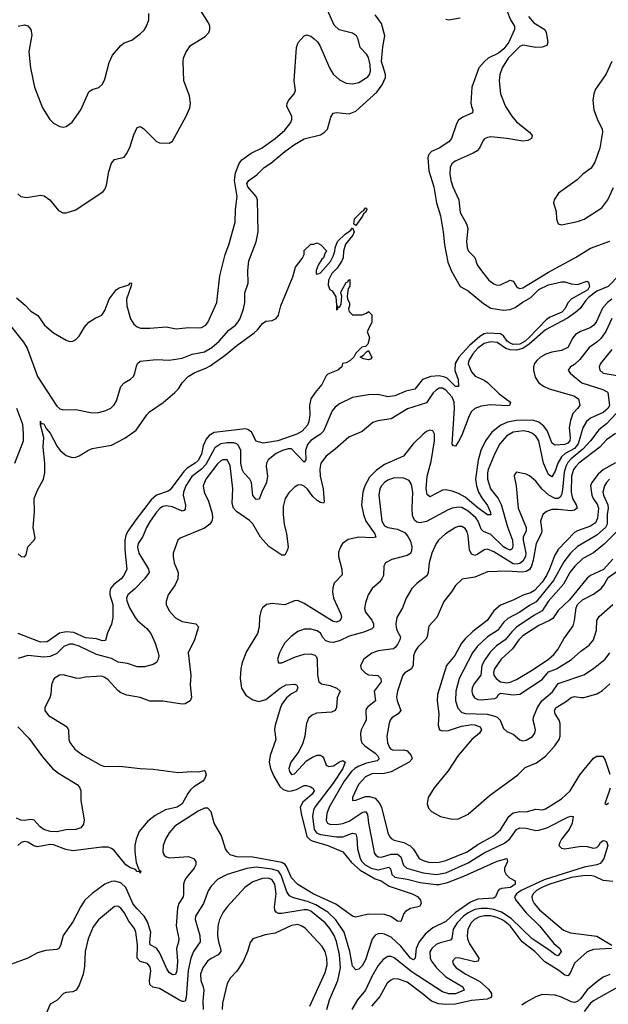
# Model space of a CAD drawing. Header units: inches. Extents: x 1173000 to 1307049, y 522583 to 678455.
# Tile 324 of 617: x 1292140 to 1295801, y 528262 to 534390. Entities that reach past the tile are written whole.
import ezdxf

# ---------------------------------------------------------------- set-up
doc = ezdxf.new("R2010")
doc.units = ezdxf.units.IN
doc.header["$MEASUREMENT"] = 0
doc.layers.add('B2592', color=7, linetype='Continuous')
doc.layers.add('B2593', color=7, linetype='Continuous')

msp = doc.modelspace()

# ---------------------------------------------------------------- linework, layer by layer
at = {"layer": 'B2592', "color": 5}
for points, elevation in [([(1293729.1, 530000), (1293726, 529990), (1293724.6, 529970), (1293733, 529910), (1293697.5, 529810), (1293691.8, 529770), (1293700.6, 529730), (1293721.3, 529681.3), (1293757.9, 529617.9), (1293778.2, 529598.2), (1293809, 529589), (1293830, 529590.4), (1293861.6, 529598.4), (1293910, 529623.9), (1293924.7, 529624.7), (1293950, 529616.1), (1293965.3, 529605.3), (1293970.8, 529590), (1293959.8, 529570), (1293900.1, 529519.9), (1293885.5, 529490), (1293889.7, 529450), (1293925.6, 529305.6), (1293945.9, 529285.9), (1293959.4, 529279.4), (1294057.6, 529250), (1294150, 529210.8), (1294204.3, 529144.3), (1294257.2, 529097.2), (1294350, 529043.4), (1294387.6, 529030), (1294437.3, 528997.3), (1294581.6, 528950), (1294613.8, 528933.8), (1294632.7, 528910), (1294638, 528890), (1294626, 528870), (1294570, 528857.6), (1294540.2, 528839.8), (1294530, 528826.6), (1294510, 528777.6), (1294490, 528779.2), (1294448.5, 528808.5), (1294410, 528820.4), (1294310, 528822), (1294230, 528805.1), (1294210, 528811.2), (1294106.1, 528886.1), (1293964.9, 528950), (1293870, 529007.3), (1293830, 529048.7), (1293799.8, 529119.8), (1293791.2, 529131.2), (1293770, 529144.5), (1293590, 529178.3), (1293490, 529178.9), (1293450, 529193.3), (1293432.3, 529210), (1293419.9, 529230), (1293394.9, 529310), (1293349.4, 529389.4), (1293330, 529459.3), (1293310, 529483.4), (1293290, 529483.6), (1293250, 529463.4), (1293105.5, 529370), (1293070.7, 529330), (1293047.5, 529290), (1293032.4, 529250), (1293030.9, 529210), (1293038.2, 529190), (1293050, 529179.7), (1293074.5, 529174.5), (1293190, 529182.1), (1293221.5, 529170), (1293235.2, 529150), (1293234.8, 529130), (1293225.7, 529110), (1293175.4, 529050), (1293165, 529030), (1293158.4, 529010), (1293159.8, 528950), (1293155.8, 528930), (1293130.1, 528889.9), (1293120.6, 528859.4), (1293112.6, 528750), (1293129.5, 528670), (1293128.3, 528650), (1293116.3, 528610), (1293122.1, 528530), (1293118.2, 528470), (1293110, 528448.4), (1293090, 528446.4), (1293070, 528459.1), (1293057.6, 528477.6), (1293010, 528583.9), (1292990, 528610.4), (1292952, 528632), (1292949.2, 528650), (1292954.7, 528710), (1292935.7, 528775.7), (1292915.2, 528810), (1292870, 528855.2), (1292846.1, 528886.1), (1292800.8, 528990), (1292770, 529017.2), (1292730, 529027.5), (1292710, 529026.2), (1292670, 529009.9), (1292590, 528951.6), (1292546, 528910), (1292519.3, 528870), (1292470, 528775.4), (1292409.5, 528690.5), (1292392.8, 528627.2), (1292383, 528610), (1292370, 528602.6), (1292303, 528597), (1292250, 528582.6), (1292190.2, 528549.8), (1292089.2, 528510.8)], 820), ([(1292417.7, 530000), (1292434, 529990), (1292444.2, 529970), (1292446, 529910), (1292451.4, 529891.4), (1292482.4, 529850), (1292530, 529815.6), (1292644.9, 529750), (1292670, 529742.9), (1292763.7, 529743.7), (1292890, 529728.8), (1292970, 529725.5), (1293125.5, 529705.5), (1293211.2, 529711.2), (1293250, 529708.2), (1293290, 529717), (1293292.7, 529712.7), (1293300.6, 529690), (1293290, 529664.3), (1293278.1, 529650), (1293223.4, 529616.6), (1293202.5, 529597.5), (1293185, 529575), (1293149.5, 529510), (1293118.4, 529490), (1293047.6, 529472.4), (1292982.2, 529437.8), (1292937.9, 529402.1), (1292883.4, 529336.6), (1292863.6, 529290), (1292857, 529250), (1292856.9, 529210), (1292863.9, 529143.9), (1292880.9, 529100.9), (1292892.4, 529090), (1292890, 529077.2), (1292886.9, 529086.9), (1292870, 529089.2), (1292860.2, 529100.2), (1292830, 529111.8), (1292800.6, 529130), (1292730, 529216.7), (1292710, 529232.1), (1292690, 529239.3), (1292650, 529240.7), (1292470, 529218.1), (1292426.5, 529226.5), (1292350, 529255.3), (1292330, 529256.8), (1292250, 529242), (1292228.1, 529248.1), (1292190, 529271.2), (1292170, 529275.4), (1292150, 529269.6), (1292129.1, 529250)], 780), ([(1293922, 530000), (1293914, 529930), (1293899.2, 529880.8), (1293871.2, 529828.8), (1293826.2, 529770), (1293814, 529730), (1293818.3, 529710), (1293830, 529692.4), (1293850, 529697.4), (1293923.5, 529776.5), (1293960.2, 529799.8), (1293990, 529811.7), (1294010, 529813.7), (1294023.7, 529803.7), (1294031.9, 529791.9), (1294046, 529750), (1294062, 529742), (1294092.7, 529747.3), (1294130, 529771.6), (1294150, 529779), (1294164.9, 529770), (1294149, 529730), (1294090, 529638.2), (1293975.7, 529490), (1293966.7, 529470), (1293961.7, 529430), (1293970.7, 529350.7), (1293985.2, 529330), (1294010, 529319.3), (1294110, 529304.9), (1294150, 529304.2), (1294210, 529327.6), (1294230, 529322.8), (1294237.7, 529297.7), (1294242.1, 529230), (1294257.3, 529170), (1294268, 529150), (1294289.7, 529130), (1294326.4, 529110), (1294370, 529098.1), (1294436.1, 529116.1), (1294446, 529106), (1294454.7, 529070), (1294473, 529053), (1294550, 529040.2), (1294630, 529019.7), (1294730, 529007.1), (1294750, 529008.2), (1294800.1, 529019.9), (1294901.5, 529058.5), (1295110, 529152.3), (1295170.3, 529170.3), (1295173.7, 529150), (1295154.6, 529110), (1295155.6, 529090), (1295165.3, 529070), (1295186.5, 529050), (1295222, 529030), (1295220.9, 529010), (1295192.9, 528990), (1295136.2, 528983.8), (1295122.8, 528977.2), (1295113.3, 528966.7), (1295100.2, 528930), (1295090, 528922), (1294990, 528915.8), (1294943.3, 528896.7), (1294848.1, 528831.9), (1294790, 528776.7), (1294710, 528738), (1294661.3, 528698.7), (1294624.6, 528650), (1294606.4, 528610), (1294600.2, 528550), (1294590, 528537.8), (1294570, 528548.2), (1294510, 528623.6), (1294450, 528680.2), (1294410, 528699.2), (1294390, 528701.7), (1294370, 528700.7), (1294350, 528692), (1294332.4, 528667.6), (1294290, 528539.7), (1294270, 528502.2), (1294250, 528480.4), (1294230, 528476.9), (1294210, 528499.5), (1294193.7, 528590), (1294157.4, 528710), (1294107.1, 528787.1), (1294056.1, 528836.1), (1293981, 528881), (1293930, 528901), (1293843.8, 528923.8), (1293817.6, 528937.6), (1293801.5, 528961.5), (1293765.3, 529065.3), (1293750, 529090), (1293710, 529104.1), (1293610, 529116.3), (1293553.3, 529106.7), (1293430.8, 529069.2), (1293370, 529038.2), (1293330, 528998.3), (1293312.1, 528967.9), (1293282.5, 528890), (1293234.4, 528810), (1293231.3, 528790), (1293259.8, 528690), (1293262.5, 528650), (1293221.1, 528590), (1293203.6, 528550), (1293188.5, 528471.5), (1293176.1, 528303.9), (1293170, 528281.6), (1293159.7, 528280.3), (1293150, 528279.8), (1293130, 528289.9), (1293010, 528361.1), (1292967.8, 528367.8), (1292950, 528385.1), (1292946.4, 528410), (1292955.3, 528470), (1292952.5, 528492.5), (1292935.8, 528515.8), (1292888.5, 528528.5), (1292870, 528549.8), (1292872.9, 528632.9), (1292862, 528710), (1292853.1, 528733.1), (1292818.6, 528778.6), (1292790, 528833.3), (1292770, 528859.7), (1292750, 528873.7), (1292730, 528871.1), (1292630, 528788.7), (1292596.3, 528743.7), (1292566.1, 528670), (1292546.7, 528590), (1292542.8, 528497.2), (1292534, 528450), (1292510, 528382), (1292490.2, 528349.8), (1292470, 528338.9), (1292430, 528334.7), (1292411.8, 528328.2), (1292372.5, 528287.5), (1292330, 528263.7), (1292302.4, 528197.6)], 840), ([(1294279.2, 530000), (1294263.2, 529970), (1294259.3, 529950), (1294261.6, 529910), (1294268.9, 529888.9), (1294286.5, 529870), (1294350, 529824.4), (1294365.1, 529810), (1294376.4, 529790), (1294363.4, 529776.6), (1294296.9, 529763.1), (1294250, 529744.3), (1294224.5, 529730), (1294202.9, 529710), (1294158.2, 529650), (1294065.5, 529490), (1294050.1, 529450), (1294047, 529407), (1294055.2, 529390), (1294070, 529382.2), (1294110, 529380.1), (1294150, 529386.8), (1294190, 529401.8), (1294270, 529455.9), (1294290, 529462.7), (1294304.1, 529444.1), (1294309.7, 529389.7), (1294339.8, 529230), (1294345.7, 529205.7), (1294355.2, 529190), (1294370, 529179.4), (1294390, 529177.9), (1294450, 529196), (1294490, 529195.8), (1294510, 529180.6), (1294527.5, 529127.5), (1294548.3, 529110), (1294650, 529079.6), (1294730, 529069.4), (1294790, 529080.8), (1294930, 529142.4), (1295030, 529205.1), (1295155.1, 529264.9), (1295189.1, 529290.9), (1295230, 529349.4), (1295250, 529360.1), (1295290, 529359.1), (1295350, 529342.8), (1295370, 529345.5), (1295418.7, 529361.3), (1295550, 529427.8), (1295570, 529434), (1295582.8, 529430), (1295576.8, 529390), (1295558.4, 529350), (1295511, 529290), (1295498.6, 529270), (1295492.9, 529250), (1295510, 529232.9), (1295530, 529230.2), (1295632.9, 529247.1), (1295670, 529245.2), (1295710, 529233.4), (1295730, 529237.1), (1295742.9, 529250), (1295752.3, 529270), (1295770, 529282.4), (1295779.2, 529279.2), (1295790, 529274.9), (1295799.1, 529250), (1295773.1, 529170), (1295761.3, 529150), (1295750, 529138.7), (1295730.3, 529130), (1295650, 529115.9), (1295402.6, 529037.4), (1295259.6, 528970), (1295230.9, 528950), (1295217.9, 528930), (1295226.7, 528910), (1295290, 528830.6), (1295372.4, 528750), (1295461.4, 528641.4), (1295498.9, 528610), (1295508.9, 528590), (1295490, 528563.5), (1295470, 528569.2), (1295437.3, 528597.3), (1295327.8, 528670), (1295196.9, 528796.9), (1295136, 528836), (1295090, 528851.1), (1295050, 528857.5), (1295010, 528858.8), (1294970, 528851.7), (1294930, 528831.9), (1294899.4, 528810), (1294860.5, 528770), (1294835.3, 528730), (1294827.6, 528672.4), (1294819.1, 528660.9), (1294755.2, 528644.8), (1294730, 528633.4), (1294702.9, 528610), (1294692, 528588), (1294693.4, 528550), (1294701.7, 528530), (1294732.1, 528490), (1294790, 528432.9), (1294896.9, 528370), (1294903.6, 528350), (1294850, 528328), (1294810, 528328), (1294770, 528339.4), (1294581.7, 528461.7), (1294470, 528552.1), (1294450, 528558.7), (1294430, 528558.5), (1294399.8, 528540.2), (1294370, 528504), (1294330, 528434.4), (1294290.1, 528349.9), (1294242.1, 528290), (1294205.5, 528230)], 860), ([(1294435.4, 530000), (1294423.7, 529930), (1294427.5, 529890), (1294440.2, 529860.2), (1294449.3, 529849.3), (1294464.4, 529844.4), (1294530, 529845), (1294550, 529839.8), (1294574.2, 529810), (1294580.6, 529790), (1294562, 529770), (1294450, 529707.9), (1294410, 529698.9), (1294330, 529695.8), (1294290, 529677), (1294248.3, 529630), (1294210.4, 529550), (1294210.8, 529530.8), (1294230, 529532), (1294290, 529554.6), (1294315.8, 529555.8), (1294350, 529544.4), (1294376.5, 529516.5), (1294389.6, 529490), (1294429.7, 529329.7), (1294437.2, 529310), (1294450, 529293.5), (1294470, 529283.4), (1294530, 529268.2), (1294567.8, 529247.8), (1294588.6, 529228.6), (1294625.7, 529170), (1294650, 529156.1), (1294690, 529144.6), (1294750, 529146.7), (1294790, 529158), (1294924, 529210), (1294990, 529256), (1295087.1, 529310), (1295131.6, 529348.4), (1295181.5, 529430), (1295210, 529453.2), (1295250, 529462.6), (1295290, 529459.5), (1295350, 529477.4), (1295390, 529471.6), (1295410, 529478.8), (1295510, 529540.1), (1295563.2, 529590), (1295624.7, 529690), (1295710, 529794.7), (1295730, 529806.9), (1295767, 529807), (1295781.4, 529781.4), (1295810, 529694.9)], 880), ([(1294975.5, 530000), (1295003.2, 529990), (1295011.9, 529970), (1294999.8, 529950), (1294953, 529910), (1294866.7, 529810), (1294804.3, 529715.7), (1294717.2, 529610), (1294681.3, 529550), (1294675.3, 529510), (1294683.5, 529483.5), (1294701.3, 529461.3), (1294757.3, 529430), (1294830, 529413.4), (1294870, 529416.5), (1294930, 529446.2), (1295060.1, 529559.9), (1295239.3, 529690), (1295284.9, 529735.1), (1295354.7, 529765.3), (1295410, 529806), (1295469, 529870), (1295495, 529910), (1295502.3, 529930), (1295502.2, 530000)], 920), ([(1294742.8, 530000), (1294751.1, 529971.1), (1294770, 529964.6), (1294807.1, 529967.1), (1294887, 529993), (1294929, 530000)], 920), ([(1295141, 530000), (1295150, 529979.6), (1295170, 529959.1), (1295210, 529943.1), (1295250, 529907.2), (1295270, 529902.8), (1295290, 529905.5), (1295330, 529928.9), (1295343.5, 529950), (1295348.4, 529970), (1295341.1, 530000)], 940), ([(1292128, 529990), (1292197.6, 529917.6), (1292282.5, 529802.5), (1292344, 529730), (1292381, 529701), (1292497.1, 529630), (1292512.7, 529612.7), (1292519.2, 529590), (1292520.9, 529530), (1292542, 529410), (1292536.8, 529383.2), (1292519.5, 529360.5), (1292489, 529351), (1292428.7, 529348.7), (1292370, 529335.3), (1292330, 529337.6), (1292290, 529350.6), (1292267.5, 529367.5), (1292230, 529407.3), (1292210, 529411.7), (1292170, 529405.5), (1292147.7, 529407.7), (1292120.5, 529420.5)], 760), ([(1295812.2, 529607.8), (1295778.8, 529510), (1295790, 529504.9), (1295803.3, 529516.7)], 880), ([(1294049.8, 528230), (1294066.7, 528290), (1294118.9, 528410), (1294135.4, 528490), (1294129.1, 528570), (1294110, 528652.6), (1294096.7, 528690), (1294070, 528734.7), (1294041, 528770), (1293950, 528842.5), (1293930, 528850.2), (1293910, 528851), (1293770, 528828.1), (1293750, 528827.7), (1293735.2, 528835.2), (1293727.7, 528847.7), (1293725.6, 528865.6), (1293735.4, 528950), (1293725.9, 529010), (1293713.2, 529033.2), (1293701.2, 529041.2), (1293686.4, 529046.4), (1293650, 529044.4), (1293590, 529024.7), (1293539.7, 528990), (1293430, 528868.7), (1293405.4, 528834.6), (1293383.2, 528790), (1293371.8, 528748.2), (1293370.6, 528690), (1293376.6, 528650), (1293389.5, 528610), (1293390.1, 528589.9), (1293374, 528570), (1293330, 528547.4), (1293308.9, 528531.1), (1293279.8, 528490), (1293264.5, 528450), (1293266.5, 528410), (1293282.1, 528370), (1293284.3, 528350), (1293278.1, 528281.9), (1293281.2, 528230)], 860), ([(1295830, 529026.4), (1295770, 529032.4), (1295717, 529057), (1295690, 529063.5), (1295642.4, 529062.4), (1295570, 529051.2), (1295436.4, 529010), (1295388.6, 528990), (1295355.1, 528970), (1295333.2, 528950), (1295326, 528930), (1295329.6, 528910), (1295340.1, 528890), (1295372.4, 528850), (1295523.3, 528723.3), (1295567, 528707), (1295730, 528685.8), (1295822.4, 528630)], 880), ([(1295821.6, 528610), (1295710, 528603.4), (1295670, 528588.3), (1295590, 528518.9), (1295564.3, 528455.7), (1295550, 528438.4), (1295530, 528443.9), (1295492.4, 528472.4), (1295406.2, 528526.2), (1295345, 528590), (1295265.6, 528650), (1295190.5, 528750), (1295150, 528783.4), (1295110, 528802.6), (1295070, 528811.9), (1295030, 528812.4), (1294995.7, 528804.3), (1294969.4, 528790.6), (1294947.9, 528770), (1294927, 528730), (1294922.4, 528690), (1294925, 528670), (1294937.6, 528637.6), (1294995.5, 528550), (1294992.2, 528530), (1294970, 528527.3), (1294868.9, 528551.1), (1294848, 528550), (1294831.6, 528530), (1294839.2, 528510), (1294854.4, 528490), (1294914.4, 528450), (1295002.9, 528402.9), (1295056.5, 528356.5), (1295075.1, 528330), (1295075, 528310), (1295070, 528304.1), (1295046.8, 528293.2), (1294950, 528286.4), (1294850, 528263.8), (1294790, 528261.1), (1294744.5, 528264.5), (1294701.1, 528281.1), (1294643.9, 528330), (1294550, 528399.4), (1294490, 528420.5), (1294461.5, 528418.5), (1294447.4, 528412.6), (1294426.4, 528393.6), (1294380.1, 528310), (1294329.1, 528250.9)], 880), ([(1293945.5, 528250), (1294039.6, 528460.4), (1294051.4, 528508.6), (1294051.1, 528550), (1294040.6, 528590), (1294022.2, 528622.2), (1293915.3, 528735.3), (1293891.3, 528751.3), (1293870, 528757.7), (1293830, 528751.7), (1293730, 528704.9), (1293666.5, 528693.5), (1293590, 528669.6), (1293573, 528647), (1293556.3, 528590), (1293530, 528528.4), (1293491.2, 528468.8), (1293450, 528424), (1293430, 528391.8), (1293400.8, 528270), (1293398.7, 528230)], 880), ([(1295811.5, 528448.5), (1295769.7, 528430.3), (1295730, 528402.8), (1295669, 528351), (1295630, 528298.4), (1295610, 528278.9), (1295590, 528274.1), (1295570, 528277.8), (1295510, 528306.7), (1295470, 528318.8), (1295390, 528322.3), (1295350, 528308.2), (1295290, 528276), (1295262.4, 528257.6)], 920), ([(1295892.8, 528387.2), (1295710, 528284.3), (1295690, 528269.3), (1295650, 528217)], 940)]:
    msp.add_lwpolyline(points, dxfattribs=dict(at, elevation=elevation))
at = {"layer": 'B2593', "color": 5}
for points, elevation in [([(1292119.1, 532659.1), (1292174.4, 532614.4), (1292210, 532576.2), (1292253.4, 532550), (1292294.6, 532490), (1292350, 532440.4), (1292430, 532394.9), (1292451.7, 532388.3), (1292470, 532390.4), (1292490, 532400.5), (1292510, 532420.5), (1292543.6, 532476.4), (1292570, 532508.4), (1292610, 532533), (1292650, 532550.5), (1292670, 532580.7), (1292697.4, 532650), (1292739.1, 532710), (1292757.7, 532722.3), (1292818.9, 532741.1), (1292830, 532752.4), (1292834.8, 532750), (1292834.2, 532734.2), (1292804.7, 532650), (1292806.2, 532610), (1292830, 532528.2), (1292850, 532495.8), (1292870, 532478), (1292891.3, 532471.3), (1292949.8, 532470.2), (1293050, 532478.2), (1293112.9, 532467.1), (1293190, 532473.6), (1293250, 532471.5), (1293270, 532474.9), (1293297.7, 532490), (1293312.7, 532510), (1293366.6, 532630), (1293384.7, 532795.3), (1293417.7, 532930), (1293440.3, 532990), (1293480.3, 533130), (1293482.4, 533210), (1293492.7, 533290), (1293475.2, 533390), (1293481.7, 533438.3), (1293504.9, 533495.1), (1293522.5, 533517.5), (1293579.9, 533560.1), (1293648.1, 533591.9), (1293728.6, 533650), (1293790, 533702.6), (1293825.8, 533750), (1293832.7, 533770), (1293832, 533790), (1293802.4, 533850), (1293802.9, 533870), (1293814, 533890), (1293847.6, 533930), (1293855.8, 533950), (1293847.8, 534010), (1293862.3, 534217.7), (1293871.8, 534248.2), (1293910, 534290.6), (1293923.5, 534296.5), (1293950, 534288.7), (1293971.1, 534271.1), (1293991.9, 534251.9), (1294006, 534230), (1294067.3, 534090), (1294090, 534051.8), (1294130, 534015.8), (1294170, 533996.1), (1294210, 533991.3), (1294250, 534000.3), (1294304.5, 534035.5), (1294316, 534050), (1294321.4, 534070), (1294319.5, 534110), (1294310, 534155.6), (1294296.7, 534176.7), (1294258.2, 534218.2), (1294244.4, 534270), (1294234.7, 534290), (1294210, 534306), (1294127.9, 534327.9), (1294095.8, 534355.8), (1294010.8, 534550)], 780), ([(1292074.7, 532494.7), (1292164.1, 532384.1), (1292186.2, 532346.2), (1292250.1, 532170), (1292370, 531984), (1292390, 531968.9), (1292410, 531961.3), (1292490, 531964.4), (1292590, 531943.8), (1292630, 531944.9), (1292670, 531954.9), (1292706.7, 531973.3), (1292727, 531993), (1292741.1, 532018.9), (1292770, 532106.8), (1292789.4, 532130), (1292830, 532152.7), (1292847.3, 532170), (1292856.4, 532190), (1292866, 532234), (1292873.6, 532250), (1292890, 532264.9), (1292990, 532275), (1293070, 532272.3), (1293150, 532283.2), (1293212, 532308), (1293290, 532323.4), (1293334.4, 532350), (1293379.9, 532390), (1293441.5, 532458.5), (1293482, 532490), (1293499.8, 532510), (1293512, 532530), (1293532.2, 532590), (1293539.9, 532630), (1293541, 532690), (1293560.2, 532750), (1293559, 532830), (1293565.7, 532890), (1293610, 533007), (1293623.8, 533070), (1293619.3, 533270), (1293610.3, 533290.3), (1293559.5, 533350), (1293553.6, 533370), (1293565.3, 533390), (1293615.7, 533424.3), (1293661, 533470), (1293702.4, 533497.6), (1293790, 533570.9), (1293850, 533614), (1293910, 533649.1), (1294010, 533674.4), (1294035.4, 533690), (1294054.8, 533710), (1294075.3, 533784.7), (1294090, 533808.2), (1294110, 533812.6), (1294190, 533803.8), (1294230, 533820.9), (1294360.9, 533939.1), (1294394.5, 533985.5), (1294414.3, 534030), (1294415.2, 534050), (1294389.7, 534130), (1294397.7, 534222.3), (1294411.2, 534290), (1294390, 534367.7), (1294350, 534421)], 760), ([(1292127.4, 533307.4), (1292148, 533290), (1292183, 533283), (1292270, 533297.3), (1292293.2, 533293.2), (1292328.4, 533270), (1292381.8, 533201.8), (1292408.8, 533188.8), (1292430, 533188.7), (1292490, 533207), (1292659.8, 533320.2), (1292670, 533334), (1292679.1, 533360.9), (1292694.3, 533445.7), (1292710, 533498), (1292730, 533521), (1292790, 533534.8), (1292804.9, 533555.1), (1292825.3, 533594.7), (1292850, 533674.8), (1292870, 533719.1), (1292890, 533725.5), (1292910, 533712.7), (1292990, 533632.7), (1293010, 533623), (1293070, 533622), (1293090, 533634.8), (1293176.3, 533790), (1293197.5, 533842.5), (1293203, 533870), (1293195.8, 533915.8), (1293161.7, 534010), (1293156.3, 534130), (1293159.7, 534150), (1293174.1, 534185.9), (1293202.9, 534230), (1293293.2, 534286.8), (1293316.2, 534310), (1293323.6, 534330), (1293323.6, 534350), (1293315.1, 534370), (1293264.7, 534450)], 820), ([(1292129.7, 534350), (1292170, 534358.2), (1292190, 534352), (1292209.1, 534330), (1292215.8, 534295.8), (1292195.8, 534190), (1292206.4, 534090), (1292232.4, 533970), (1292281.7, 533841.7), (1292328.4, 533768.4), (1292350, 533746.8), (1292390, 533724.7), (1292410, 533721), (1292430, 533726), (1292466.6, 533753.4), (1292519.5, 533830), (1292570, 533942), (1292590, 533957), (1292631.2, 533968.8), (1292654, 533990), (1292670, 534021), (1292695.5, 534124.5), (1292716.2, 534170), (1292769.3, 534230), (1292790, 534246), (1292837.2, 534262.8), (1292890, 534302), (1292914, 534326), (1292929.5, 534350), (1292942.9, 534390), (1292943.7, 534430)], 840), ([(1295170, 534448.7), (1295192.5, 534390), (1295217, 534350), (1295216.8, 534330), (1295181.4, 534250), (1295150.7, 534209.3), (1295117.4, 534182.6), (1295054.6, 534150), (1295030.1, 534130), (1294995.9, 534090), (1294953.2, 533970), (1294946, 533870), (1294949.2, 533849.2), (1294958.7, 533830), (1294956.3, 533810), (1294895.4, 533784.6), (1294870, 533765.7), (1294857.2, 533742.8), (1294824.8, 533650), (1294808.9, 533630), (1294750, 533591.5), (1294702, 533570), (1294682.7, 533550), (1294679.4, 533530), (1294685.4, 533450), (1294715.4, 533350), (1294731.9, 533250), (1294758.1, 533170), (1294774.6, 533070), (1294782, 532990), (1294802.2, 532882.2), (1294825.7, 532825.7), (1294878.7, 532730), (1294930, 532702.9), (1295024.5, 532624.5), (1295070, 532595.3), (1295150, 532582.5), (1295190, 532586.8), (1295221.2, 532598.8), (1295264.5, 532630), (1295319.7, 532660.3), (1295370, 532710.8), (1295430, 532740.8), (1295510, 532758), (1295530, 532758.5), (1295570, 532746.3), (1295610, 532741.7), (1295670, 532764), (1295677.6, 532757.6), (1295684.4, 532730), (1295673.1, 532710), (1295569.5, 532650.5), (1295550.9, 532630), (1295530.7, 532590), (1295512.6, 532570), (1295440.4, 532539.6), (1295415.8, 532524.2), (1295306.3, 532410), (1295284, 532390), (1295250, 532370.5), (1295210, 532368.7), (1295190, 532376.3), (1295172.4, 532390), (1295150, 532421.7), (1295130, 532434.7), (1295050, 532438.3), (1295030, 532434.2), (1295001.4, 532418.6), (1294937.5, 532362.5), (1294872.1, 532290), (1294848.7, 532251.3), (1294846.5, 532206.5), (1294867.6, 532150), (1294870, 532106.6), (1294850, 532108), (1294798.5, 532158.5), (1294785.3, 532165.3), (1294750, 532173), (1294696.3, 532170), (1294645.7, 532150), (1294598, 532090), (1294542.6, 532077.4), (1294472.4, 532050), (1294430, 532043.9), (1294370, 532057.3), (1294310, 532056.5), (1294210, 532039.8), (1294130, 532000.4), (1294101.4, 531978.6), (1294083.3, 531956.7), (1294030.4, 531829.6), (1294010.1, 531809.9), (1293950, 531770.9), (1293930, 531746.5), (1293917, 531710), (1293919, 531650), (1293910, 531636), (1293830, 531718.4), (1293810, 531719.4), (1293774, 531710), (1293735.3, 531690), (1293685.5, 531650), (1293675.5, 531630), (1293673, 531610), (1293681.1, 531550), (1293674.8, 531510), (1293645.4, 531450), (1293630, 531406), (1293610, 531403.9), (1293590, 531429.6), (1293581.8, 531510), (1293571.5, 531530), (1293534.4, 531570), (1293523.7, 531590), (1293514.6, 531630), (1293514.4, 531710), (1293500.6, 531740.6), (1293490, 531750.9), (1293470, 531757.4), (1293430, 531757.3), (1293390, 531749.9), (1293354.2, 531725.8), (1293297.7, 531622.3), (1293270, 531593.2), (1293210, 531547.6), (1293172.7, 531490), (1293159.3, 531450), (1293157.6, 531430), (1293170.8, 531369.2), (1293170, 531342.9), (1293163.9, 531336.1), (1293150, 531332.4), (1293090, 531357.4), (1293050, 531365.3), (1293030, 531360.4), (1293013.8, 531350), (1292990, 531324.5), (1292951.2, 531270), (1292928.5, 531230), (1292906.7, 531173.3), (1292877.6, 531130), (1292872.5, 531107.5), (1292880.9, 531070), (1292941.2, 530970), (1292945.8, 530950), (1292916.9, 530910), (1292854.1, 530845.9), (1292811.6, 530810), (1292803.8, 530790), (1292805.8, 530774.2), (1292823, 530730), (1292857.6, 530670), (1292873.7, 530650), (1292930, 530602), (1292955.6, 530570), (1292982.8, 530510), (1293001.3, 530450), (1293004.4, 530430), (1293001.3, 530410), (1292991.3, 530388.7), (1292970, 530378), (1292916.5, 530363.5), (1292870, 530362.4), (1292810, 530382.9), (1292751.8, 530391.8), (1292710, 530413.4), (1292618.3, 530438.3), (1292510, 530490.3), (1292470, 530503.1), (1292450, 530503.6), (1292413.8, 530490), (1292370, 530444.5), (1292330, 530427.7), (1292290, 530422.1), (1292190, 530432.5), (1292130, 530414.3)], 760), ([(1295304.6, 534410), (1295336.9, 534370), (1295405.3, 534330), (1295415, 534310), (1295425.8, 534250), (1295419.5, 534230), (1295390, 534219.4), (1295350, 534217.9), (1295270, 534231.3), (1295250, 534224), (1295178.3, 534150), (1295140.9, 534090), (1295126.2, 534050), (1295122.3, 534010), (1295131.2, 533930), (1295161.6, 533850), (1295200.2, 533790), (1295230, 533754.2), (1295310.3, 533690), (1295327.4, 533670), (1295323.7, 533650), (1295301.4, 533638.6), (1295270, 533633.6), (1295170, 533650.4), (1295070, 533660.4), (1295050, 533657.4), (1295031.5, 533648.5), (1295021.8, 533638.2), (1295000.9, 533590), (1294985.5, 533574.5), (1294960.7, 533559.3), (1294848.2, 533510), (1294827.7, 533492.3), (1294818.3, 533470), (1294816.1, 533430), (1294822, 533390), (1294834.7, 533350), (1294871.6, 533270), (1294879.6, 533190), (1294918.9, 533118.9), (1294928.4, 533090), (1294918.4, 533010), (1294922.5, 532970), (1294932.1, 532950), (1294970.2, 532910), (1294985.5, 532865.5), (1295018.4, 532818.4), (1295058.9, 532770), (1295090, 532746.9), (1295110, 532738.6), (1295130, 532740.7), (1295190, 532769.1), (1295210, 532762.6), (1295229.6, 532729.6), (1295241.2, 532721.2), (1295250, 532717), (1295270, 532720.8), (1295430, 532818.6), (1295598, 532910), (1295690.8, 532969.2), (1295810, 533012.1)], 780), ([(1294790, 534394.6), (1294810, 534390.1), (1294878.8, 534401.2)], 760), ([(1295823.9, 534130), (1295785.1, 534050), (1295722.1, 533957.9), (1295710.1, 533930), (1295704.7, 533890), (1295711.7, 533830), (1295732.4, 533772.4), (1295763.5, 533710), (1295765.8, 533690), (1295749.3, 533590), (1295717.1, 533502.9), (1295694.1, 533465.9), (1295643, 533430), (1295606.6, 533393.4), (1295491.7, 533310), (1295465.3, 533270), (1295460.9, 533250), (1295476.2, 533196.2), (1295479, 533150), (1295484.6, 533130), (1295490, 533120.5), (1295510, 533113.7), (1295610, 533134.2), (1295650, 533148.3), (1295761.5, 533218.5), (1295798.8, 533270), (1295833.5, 533346.5)], 820), ([(1292130, 531064.9), (1292148.2, 531050), (1292170, 531046.4), (1292179.4, 531060.6), (1292191.6, 531110), (1292229.6, 531150.4), (1292235.4, 531164.6), (1292224.2, 531230), (1292232.8, 531327.2), (1292230.5, 531410), (1292250, 531463.1), (1292287.9, 531530), (1292295.8, 531570), (1292297.2, 531630), (1292286.7, 531730), (1292289.8, 531790), (1292270, 531868), (1292270, 531891), (1292272, 531872), (1292282.7, 531877.3), (1292290, 531875.5), (1292305.3, 531845.3), (1292330, 531816.3), (1292373.2, 531733.2), (1292391.4, 531710), (1292430, 531677.8), (1292466.4, 531666.4), (1292490, 531667.6), (1292510, 531675.6), (1292563, 531710), (1292590, 531721.1), (1292710, 531742.8), (1292794.6, 531785.4), (1292865.4, 531834.6), (1292930, 531931.5), (1292947.4, 531950), (1293031.6, 532008.4), (1293105.7, 532070), (1293127.6, 532092.4), (1293151.1, 532130), (1293188.7, 532170), (1293230, 532195.1), (1293298.5, 532221.5), (1293324.1, 532235.9), (1293418.1, 532301.9), (1293490, 532363.1), (1293598.5, 532441.5), (1293619.5, 532460.5), (1293650, 532500.5), (1293670, 532513), (1293710, 532518.8), (1293735.3, 532530), (1293749.1, 532550.9), (1293765.2, 532610), (1293839, 532790), (1293855.3, 532850), (1293896.4, 532903.6), (1293908.7, 532930), (1293910, 532954), (1293950, 532994), (1293970, 532994), (1293990, 533002), (1294014, 532990), (1294051.3, 532950), (1294041, 532939), (1294030, 532908), (1294019.6, 532900.4), (1293996.9, 532863.1), (1293984.7, 532830), (1293984.7, 532810), (1293990, 532806.8), (1294010, 532814.8), (1294073.7, 532886.3), (1294090, 532918), (1294100.9, 532950), (1294102, 532970), (1294117.6, 533010), (1294164.7, 533055.3), (1294199.7, 533080.3), (1294210, 533094), (1294220.5, 533070), (1294211.7, 533048.3), (1294166.7, 532993.3), (1294154.9, 532950), (1294151.9, 532908.1), (1294144.4, 532890), (1294115.6, 532844.4), (1294082.4, 532810), (1294061.3, 532770), (1294058, 532738), (1294070, 532711), (1294083.4, 532703.4), (1294105.5, 532665.5), (1294110, 532614), (1294118, 532602), (1294110, 532606), (1294110, 532584.7), (1294118, 532590), (1294120.4, 532599.6), (1294130, 532602), (1294139.3, 532620.7), (1294144, 532670), (1294138, 532690), (1294140.4, 532699.6), (1294170, 532754), (1294182, 532758), (1294186, 532770), (1294192.7, 532772.7), (1294194, 532730), (1294183.6, 532716.4), (1294176, 532670), (1294178, 532650), (1294191.6, 532628.4), (1294192, 532610), (1294184.7, 532590), (1294190, 532574), (1294210, 532554), (1294270, 532554), (1294296.4, 532563.6), (1294310, 532574), (1294330, 532554), (1294330, 532506), (1294302, 532450), (1294316, 532410), (1294304.7, 532370), (1294290, 532355.3), (1294267.3, 532352.7), (1294230, 532315.3), (1294218, 532290), (1294193, 532267), (1294170, 532255.1), (1294147.3, 532250), (1294142.8, 532230), (1294119.1, 532210), (1294055.8, 532184.2), (1294045.4, 532174.6), (1294019.9, 532120.1), (1293977, 532070), (1293951.7, 532030), (1293941.6, 531990), (1293945.5, 531930), (1293938.6, 531890), (1293930, 531867.6), (1293896.5, 531830), (1293862.8, 531810), (1293744.9, 531770), (1293654.5, 531754.5), (1293610, 531766.6), (1293582.8, 531822.8), (1293559.8, 531839.8), (1293544.1, 531844.1), (1293350, 531821.7), (1293318.4, 531801.6), (1293300.8, 531779.2), (1293281.7, 531738.3), (1293270, 531687.1), (1293250, 531647.7), (1293230.7, 531630), (1293180.9, 531599.1), (1293161.1, 531578.9), (1293076.5, 531463.5), (1293064.3, 531455.7), (1292990, 531431.7), (1292957.5, 531402.5), (1292862.1, 531277.9), (1292813.5, 531206.5), (1292800.3, 531179.7), (1292794, 531150), (1292793.5, 531090), (1292805.8, 530970), (1292788.2, 530930), (1292770.8, 530910), (1292724.9, 530875.1), (1292705.2, 530850), (1292700.3, 530830), (1292701.6, 530810), (1292719.6, 530750), (1292720.3, 530670), (1292711.7, 530628.3), (1292686, 530574), (1292673.7, 530526.3), (1292655.2, 530524.8), (1292617.1, 530537.1), (1292550, 530543.8), (1292475.7, 530575.7), (1292430, 530580.8), (1292387.3, 530572.7), (1292310, 530519.1), (1292270, 530516.4), (1292129.9, 530569.9)], 740), ([(1295870, 532802.5), (1295800.3, 532730), (1295730, 532700.2), (1295678.3, 532661.7), (1295658.9, 532641.1), (1295626.6, 532593.4), (1295599.9, 532570), (1295546.7, 532533.3), (1295410, 532460.8), (1295309.8, 532370), (1295270, 532343.9), (1295230, 532333.7), (1295190, 532335.5), (1295163.7, 532343.7), (1295110, 532380.3), (1295070, 532385.2), (1295030, 532375), (1294990, 532346.7), (1294958, 532310), (1294933.3, 532270), (1294930, 532248.2), (1294950, 532198.6), (1294972.7, 532172.7), (1295030, 532147.1), (1295050, 532132.6), (1295122.1, 532062.1), (1295193.7, 532010), (1295193.2, 532006.8), (1295186.7, 531990), (1295172.7, 531987.3), (1295067.2, 531992.8), (1295010, 531984), (1294970, 531969.4), (1294950, 531951.7), (1294934.7, 531925.3), (1294890, 531805.2), (1294870, 531764.3), (1294850, 531736.1), (1294837.2, 531737.2), (1294829.2, 531749.2), (1294844.3, 531970), (1294842.1, 532010), (1294830, 532040.7), (1294790, 532084.5), (1294770, 532097.7), (1294750, 532096.9), (1294730, 532085.4), (1294712.4, 532067.6), (1294670, 532006.6), (1294551.4, 531968.6), (1294450, 531905.4), (1294367, 531893), (1294337.1, 531882.9), (1294270, 531826.4), (1294188, 531792), (1294102.8, 531717.2), (1294045.6, 531674.4), (1294012.6, 531630), (1294006.2, 531593.8), (1294008.5, 531550), (1294027.7, 531470), (1294033.4, 531390), (1294030, 531381.7), (1294010, 531385.3), (1293990, 531398.7), (1293962.7, 531422.7), (1293930, 531467.3), (1293910, 531486.6), (1293890, 531495.1), (1293870, 531492.8), (1293850, 531480.5), (1293814.1, 531445.9), (1293791.8, 531410), (1293779.4, 531360.6), (1293778.7, 531310), (1293784.1, 531250), (1293800.2, 531190), (1293810.2, 531110), (1293806, 531090), (1293790, 531058.4), (1293770, 531057.7), (1293690, 531112.1), (1293636.9, 531170), (1293590, 531251.8), (1293570, 531272.8), (1293488.6, 531328.6), (1293469.9, 531349.9), (1293460.5, 531380.5), (1293466.2, 531470), (1293450, 531616.2), (1293430, 531650.7), (1293403.1, 531650), (1293390, 531644.2), (1293370, 531625.8), (1293297.3, 531530), (1293281.5, 531490), (1293288.2, 531450), (1293313.7, 531393.7), (1293337, 531317), (1293340.2, 531290), (1293335.5, 531270), (1293321.8, 531250), (1293290, 531225.2), (1293137.3, 531162.7), (1293123.1, 531150), (1293094.9, 531070), (1293093.6, 531050), (1293101.2, 531010), (1293124.7, 530950), (1293124.5, 530910), (1293107.5, 530872.5), (1293063.1, 530810), (1293050.3, 530770), (1293051.8, 530750), (1293070.2, 530710.2), (1293110, 530667.4), (1293150, 530645), (1293236, 530630), (1293252, 530612), (1293226.8, 530530), (1293188.8, 530450), (1293203.7, 530310), (1293200.7, 530250), (1293208.2, 530171.8), (1293200.3, 530150), (1293170, 530131.8), (1293150, 530130.7), (1293030.3, 530149.7), (1292950, 530148.7), (1292890, 530172.4), (1292806.6, 530186.6), (1292770, 530201.4), (1292750, 530216), (1292690, 530280.8), (1292670, 530296.8), (1292650, 530303.8), (1292550, 530297.6), (1292510, 530289.7), (1292488.5, 530291.5), (1292410, 530312.8), (1292387.7, 530310), (1292354.9, 530290), (1292350, 530282.7), (1292338, 530250), (1292333.3, 530193.3), (1292326.5, 530170), (1292296, 530110), (1292296.5, 530090), (1292320, 530060), (1292417.7, 530000)], 780), ([(1295822.2, 532650), (1295795.8, 532630), (1295765.9, 532594.1), (1295727.9, 532512.1), (1295711.3, 532488.7), (1295688.1, 532471.9), (1295629.2, 532450), (1295596.8, 532430), (1295580.4, 532410), (1295548.6, 532350), (1295510, 532331.3), (1295450, 532320.4), (1295411.8, 532308.2), (1295379.3, 532290), (1295355.8, 532270), (1295342, 532250), (1295335.8, 532230), (1295335.8, 532210), (1295345.8, 532165.8), (1295369.6, 532129.6), (1295397.8, 532110), (1295433.6, 532093.6), (1295586, 532050), (1295615.8, 532030), (1295623.2, 531990), (1295610.2, 531970), (1295579.8, 531940.2), (1295565.3, 531894.7), (1295557.8, 531850), (1295564.5, 531790), (1295561.9, 531770), (1295550, 531753.8), (1295530, 531746.1), (1295470, 531741.4), (1295464.4, 531744.4), (1295450, 531756.8), (1295422.3, 531830), (1295401.1, 531861.1), (1295370, 531885.4), (1295330, 531897.9), (1295230, 531895.5), (1295174.3, 531885.7), (1295133.1, 531866.9), (1295077.4, 531822.6), (1295037.5, 531770), (1295008, 531708), (1294990.7, 531649.3), (1294975.1, 531530), (1294980.9, 531490), (1294994.7, 531450), (1295013.6, 531413.6), (1295050, 531365.8), (1295065.9, 531330), (1295070, 531307.6), (1295050, 531308.1), (1294990, 531351.2), (1294910, 531418.1), (1294870, 531441.2), (1294830, 531456.7), (1294790, 531465.2), (1294770, 531462.7), (1294690, 531420.3), (1294674.2, 531434.2), (1294668.6, 531470), (1294674.9, 531550), (1294700, 531640), (1294720.5, 531770), (1294719.1, 531810), (1294710, 531831.6), (1294690, 531836), (1294670, 531826.9), (1294650, 531810.5), (1294588.1, 531750), (1294526.5, 531673.5), (1294410, 531622.7), (1294356.2, 531583.8), (1294316.6, 531543.4), (1294286.7, 531490), (1294275.2, 531450), (1294266.5, 531370), (1294278, 531310), (1294293.3, 531270), (1294349.5, 531190), (1294356.1, 531170), (1294335.3, 531164.7), (1294250, 531168.6), (1294184, 531156), (1294148.5, 531130), (1294135.5, 531110), (1294123.9, 531076.1), (1294122.1, 531050), (1294142.7, 530970), (1294144.7, 530935.3), (1294096.9, 530883.1), (1294086.8, 530853.2), (1294085.2, 530830), (1294091.2, 530790), (1294137.7, 530690), (1294142.2, 530670), (1294134.3, 530650), (1294110, 530640.2), (1294090, 530643.7), (1293910, 530757.4), (1293870, 530776), (1293850, 530774), (1293790, 530749), (1293710, 530757.2), (1293674.8, 530750), (1293650.4, 530730), (1293640.3, 530710), (1293631.4, 530668.6), (1293628.6, 530610), (1293618.5, 530570), (1293550, 530458.7), (1293523, 530390), (1293514.8, 530350), (1293510.9, 530290), (1293519.8, 530230), (1293547, 530187), (1293590, 530156.1), (1293630, 530146.4), (1293670, 530158.6), (1293759.2, 530230), (1293796.9, 530250), (1293850, 530254.8), (1293861.3, 530250), (1293870, 530234), (1293861.3, 530210), (1293830, 530193.8), (1293799.7, 530170), (1293771.1, 530130), (1293762.9, 530110), (1293729.1, 530000)], 820), ([(1295822.1, 532530), (1295785, 532450), (1295754.3, 532405.7), (1295730, 532383.2), (1295681.8, 532350), (1295624.8, 532275.2), (1295590, 532243.9), (1295566, 532230), (1295552.4, 532210), (1295563.7, 532190), (1295636.2, 532130), (1295767.7, 532087.7), (1295794.4, 532074.4), (1295799.2, 532070), (1295807.9, 531990), (1295797.3, 531970), (1295770, 531945.2), (1295690.4, 531909.6), (1295665.9, 531890), (1295643.4, 531850), (1295613.2, 531750), (1295590, 531721.3), (1295533.3, 531690), (1295510.4, 531669.6), (1295486.8, 531630), (1295470, 531579.7), (1295450, 531545.3), (1295430, 531558.7), (1295397.6, 531630), (1295368.1, 531770), (1295350, 531798.6), (1295330, 531815.8), (1295306.1, 531826.1), (1295270.7, 531830.7), (1295210, 531822.8), (1295170, 531801.1), (1295126.6, 531750), (1295096.1, 531690), (1295054.6, 531590), (1295049.7, 531569.7), (1295049.7, 531530), (1295069.1, 531470), (1295116.1, 531410), (1295133.8, 531373.8), (1295174.3, 531234.3), (1295205, 531150), (1295206.8, 531113.2), (1295202.1, 531097.9), (1295190, 531089.4), (1295170, 531097.5), (1295149.9, 531110), (1295070, 531187.2), (1295023.9, 531203.9), (1295010, 531219.1), (1294992.2, 531270), (1294978, 531290), (1294930, 531332.4), (1294890, 531353.9), (1294870, 531356.7), (1294830, 531349.3), (1294801.6, 531338.4), (1294670, 531268.1), (1294630, 531259.1), (1294610, 531262.5), (1294595.2, 531275.2), (1294584, 531304), (1294581.4, 531350), (1294586.3, 531450), (1294577.1, 531497.1), (1294561.6, 531521.6), (1294530, 531536), (1294470, 531538.7), (1294430, 531523.9), (1294408.5, 531510), (1294390.2, 531490), (1294380.9, 531470), (1294374.6, 531430), (1294391.5, 531270), (1294410, 531240.2), (1294428.8, 531230), (1294490, 531219.8), (1294536.6, 531196.6), (1294554.6, 531174.6), (1294570, 531144.9), (1294578.3, 531110), (1294576.2, 531083.8), (1294570, 531067.6), (1294550, 531056.2), (1294454, 531030), (1294414.4, 531010), (1294404.2, 530990), (1294402.4, 530930), (1294392.6, 530910), (1294377.3, 530890), (1294332.6, 530850), (1294306.7, 530810), (1294290, 530761.2), (1294284.7, 530724.7), (1294290, 530703.1), (1294330, 530652.8), (1294340.9, 530630), (1294340.7, 530610), (1294330, 530598.8), (1294281.3, 530578.7), (1294190, 530553), (1294130, 530523.9), (1294090, 530514.2), (1294070, 530515.2), (1294045, 530525), (1294025.6, 530545.6), (1294010, 530571), (1293990, 530586), (1293950, 530597.2), (1293910, 530597.2), (1293870, 530582), (1293828.5, 530551.5), (1293790, 530511.5), (1293770, 530479.5), (1293755.3, 530450), (1293743.8, 530410), (1293750, 530386.8), (1293770, 530388.2), (1293855.9, 530424.1), (1293910, 530440.8), (1293950, 530444.4), (1293975.8, 530435.8), (1293985.2, 530425.2), (1293990.2, 530410), (1293991.8, 530310), (1294001.3, 530270), (1294016.7, 530256.7), (1294070, 530246.4), (1294111.8, 530230), (1294132.8, 530210), (1294115.4, 530170), (1294110.8, 530109.2), (1294102, 530090), (1294079.6, 530080.4), (1293986.1, 530073.9), (1293958.2, 530061.8), (1293937.3, 530042.7), (1293923.2, 530010), (1293922, 530000)], 840), ([(1295822.8, 532337.2), (1295752.9, 532250), (1295745.1, 532230), (1295747.6, 532210), (1295770, 532190.2), (1295906.6, 532166.6)], 860), ([(1292110.7, 531629.3), (1292162.9, 531770), (1292164.4, 531815.6), (1292159.5, 531870), (1292122.6, 531970)], 760), ([(1295850, 531939), (1295790, 531875.3), (1295741.8, 531838.2), (1295691.4, 531770), (1295643.7, 531716.3), (1295570, 531658), (1295550, 531634.8), (1295536.7, 531610), (1295525.9, 531574.1), (1295516.6, 531463.4), (1295510, 531432.4), (1295501.3, 531418.7), (1295490, 531409.9), (1295470, 531410.4), (1295431.5, 531431.5), (1295390, 531468.5), (1295350, 531518.2), (1295310, 531552), (1295290, 531561.1), (1295230, 531574), (1295218.8, 531561.2), (1295214.8, 531550), (1295228.2, 531488.2), (1295239.5, 531350), (1295289.5, 531230), (1295290.1, 531210), (1295272.5, 531170), (1295271.8, 531150), (1295287.6, 531070), (1295285.2, 531050), (1295270, 531020.9), (1295250, 531005), (1295230, 531001.1), (1295210, 531003.5), (1295090, 531077.5), (1295050, 531094), (1295030, 531091.1), (1294990, 531063.6), (1294970, 531056.3), (1294950, 531063.4), (1294938, 531090), (1294930, 531177.2), (1294923.2, 531203.2), (1294910, 531224.2), (1294890, 531235.7), (1294870, 531236), (1294850, 531229.8), (1294789, 531190), (1294744.7, 531150), (1294730, 531129.6), (1294702.9, 531070), (1294686.6, 531010), (1294680.6, 530950), (1294674, 530930), (1294610, 530881.7), (1294578.5, 530850), (1294543.6, 530790), (1294521.7, 530730), (1294485.4, 530670), (1294478.9, 530630), (1294480.6, 530610), (1294485.7, 530590), (1294508.4, 530550), (1294504.2, 530530), (1294490, 530502.2), (1294476.4, 530483.6), (1294464.5, 530475.5), (1294370, 530461.6), (1294330, 530448.5), (1294280.3, 530410), (1294259.5, 530370), (1294263.7, 530350), (1294290, 530322.4), (1294310, 530313.4), (1294368.6, 530308.6), (1294386.4, 530290), (1294387.6, 530270), (1294345.2, 530210), (1294353.2, 530150), (1294305.7, 530114.3), (1294297.2, 530102.8), (1294292.7, 530090), (1294295.1, 530030), (1294279.2, 530000)], 860), ([(1295845.7, 531814.3), (1295790, 531774.4), (1295748, 531730), (1295617.6, 531630), (1295598.4, 531610), (1295585.1, 531590), (1295571.8, 531550), (1295570.6, 531450.6), (1295579.3, 531410), (1295601.8, 531370), (1295606.4, 531350), (1295590, 531337.5), (1295570, 531333.9), (1295490, 531341.8), (1295450, 531340.9), (1295416.9, 531330), (1295394.2, 531310), (1295379.3, 531270), (1295388.4, 531210), (1295383.1, 531190), (1295351.6, 531130), (1295334.6, 531025.4), (1295322.9, 530990), (1295310, 530969), (1295290, 530955.3), (1295268.1, 530951.9), (1295170, 530957.3), (1295050, 530953.3), (1294970, 530921.5), (1294892.8, 530907.2), (1294851.5, 530868.5), (1294826.7, 530830), (1294778.3, 530770), (1294734.2, 530670), (1294685, 530615), (1294674, 530550), (1294665.7, 530534.3), (1294615.7, 530484.3), (1294599.3, 530460.7), (1294589.6, 530430.4), (1294587.4, 530372.6), (1294577.1, 530350), (1294535.4, 530324.6), (1294522.6, 530310), (1294490.1, 530210), (1294484.1, 530175.9), (1294488.1, 530150), (1294510.2, 530090), (1294494.3, 530070), (1294454.9, 530045.1), (1294444.1, 530030), (1294436.1, 530003.9), (1294435.4, 530000)], 880), ([(1295846.9, 531633.1), (1295771.8, 531590), (1295738.8, 531561.2), (1295698.7, 531510), (1295691.2, 531488.8), (1295698, 531430), (1295706.1, 531410), (1295733.9, 531370), (1295739.8, 531350), (1295732.9, 531287.1), (1295720.6, 531259.4), (1295690, 531237.4), (1295610.4, 531209.6), (1295590, 531197.8), (1295490, 531092.1), (1295466, 531054), (1295435.7, 530970), (1295416.4, 530930), (1295388.8, 530890), (1295342.2, 530837.8), (1295317.9, 530822.1), (1295271.5, 530808.5), (1295210, 530777.6), (1295130, 530746.1), (1295090, 530710.6), (1295048.2, 530651.8), (1294957.8, 530582.2), (1294910, 530537.6), (1294888, 530510), (1294846.3, 530433.7), (1294795.7, 530370), (1294739.5, 530190), (1294737, 530150), (1294746, 530070), (1294742.1, 530002.1), (1294742.8, 530000)], 920), ([(1295808.9, 531530), (1295789.5, 531510.5), (1295777.6, 531490), (1295767.3, 531450), (1295771.3, 531430), (1295798.2, 531370), (1295799.9, 531350), (1295794.1, 531310), (1295794.1, 531250), (1295782.9, 531230), (1295730, 531182.4), (1295610, 531112.3), (1295566.2, 531070), (1295523.7, 531016.3), (1295460.2, 530899.8), (1295353.2, 530766.8), (1295310, 530745.2), (1295250, 530702.4), (1295176.4, 530663.6), (1295150, 530638.6), (1295111.4, 530588.6), (1295050.1, 530550), (1294985.9, 530490), (1294956.1, 530450), (1294874.1, 530290), (1294852.5, 530210), (1294850.1, 530150), (1294864.9, 530104.9), (1294890, 530078.3), (1294912, 530072), (1295047.2, 530067.2), (1295095.6, 530055.6), (1295110, 530048.4), (1295127.7, 530030), (1295141, 530000)], 940), ([(1295878.5, 531230), (1295774.6, 531125.4), (1295708.7, 531071.3), (1295643.2, 531036.8), (1295592.3, 530990), (1295562.6, 530950), (1295522.8, 530877.2), (1295427.8, 530770), (1295390, 530710.9), (1295338.2, 530681.8), (1295231.1, 530608.9), (1295200.4, 530579.6), (1295159.3, 530530), (1295106.7, 530493.3), (1295067.2, 530452.8), (1295033.6, 530406.4), (1295014.5, 530370), (1295008.6, 530310), (1294965.2, 530254.8), (1294953.9, 530230), (1294951.4, 530210), (1294955.7, 530190), (1294968.5, 530170), (1294990, 530158.3), (1295010, 530156.1), (1295094.4, 530165.6), (1295107.4, 530172.6), (1295117.6, 530190), (1295130, 530199.3), (1295210, 530189.2), (1295250, 530192.3), (1295390, 530283.1), (1295430, 530331.3), (1295478, 530350), (1295572.5, 530407.5), (1295630, 530459.8), (1295682.1, 530497.9), (1295709, 530530), (1295728.4, 530590), (1295729.9, 530650), (1295744.9, 530675.1), (1295830, 530750.2)], 960), ([(1295830, 531033.3), (1295771, 530969), (1295690, 530931.6), (1295670, 530915), (1295560.7, 530779.3), (1295490, 530713.6), (1295455.8, 530664.2), (1295434.7, 530650), (1295370, 530620.6), (1295270, 530555), (1295245.1, 530530), (1295204.5, 530475.5), (1295133.9, 530410), (1295092.5, 530350), (1295086.5, 530330), (1295089.3, 530310), (1295102.6, 530290), (1295130, 530269.5), (1295170, 530262.8), (1295190, 530266.4), (1295230, 530283.4), (1295333.8, 530346.2), (1295430, 530410.5), (1295461.6, 530438.4), (1295486.3, 530470), (1295523.5, 530536.5), (1295582.3, 530617.7), (1295591.2, 530650), (1295600.9, 530730), (1295609.8, 530750.2), (1295640.4, 530779.6), (1295710, 530815.2), (1295755.9, 530850), (1295772.8, 530870), (1295800.9, 530919.1), (1295850, 530953.4)], 980), ([(1295341.1, 530000), (1295333.8, 530030), (1295336.5, 530050), (1295361.7, 530110), (1295388.2, 530150), (1295453.4, 530206.6), (1295490, 530258.5), (1295648.3, 530311.7), (1295710, 530351.8), (1295781.2, 530410), (1295810.4, 530449.6)], 940), ([(1295502.2, 530000), (1295502.2, 530010), (1295495.6, 530030), (1295471.3, 530070), (1295466.6, 530090), (1295476, 530110), (1295535.1, 530144.9), (1295570, 530172.6), (1295590, 530178.6), (1295630, 530170.8), (1295650, 530172.1), (1295730, 530195), (1295765.4, 530214.6), (1295810, 530256.5)], 920), ([(1294929, 530000), (1294950, 530003.5), (1294970, 530002), (1294975.5, 530000)], 920)]:
    msp.add_lwpolyline(points, dxfattribs=dict(at, elevation=elevation))
at = {"layer": 'B2593', "color": 5, "elevation": 740}
for points in [[(1294230, 533108.7), (1294218, 533118), (1294222.4, 533150), (1294270, 533199.1), (1294278.9, 533201.1), (1294290, 533218.8), (1294297.3, 533217.3), (1294298.8, 533210), (1294290.4, 533190), (1294278.5, 533181.5), (1294273.2, 533166.8)], [(1294310, 532273.2), (1294279, 532279), (1294258, 532290), (1294278.6, 532301.4), (1294296.4, 532323.6), (1294310, 532332), (1294330, 532288), (1294322, 532278)]]:
    msp.add_lwpolyline(points, close=True, dxfattribs=at)

doc.saveas('drawing.dxf')
